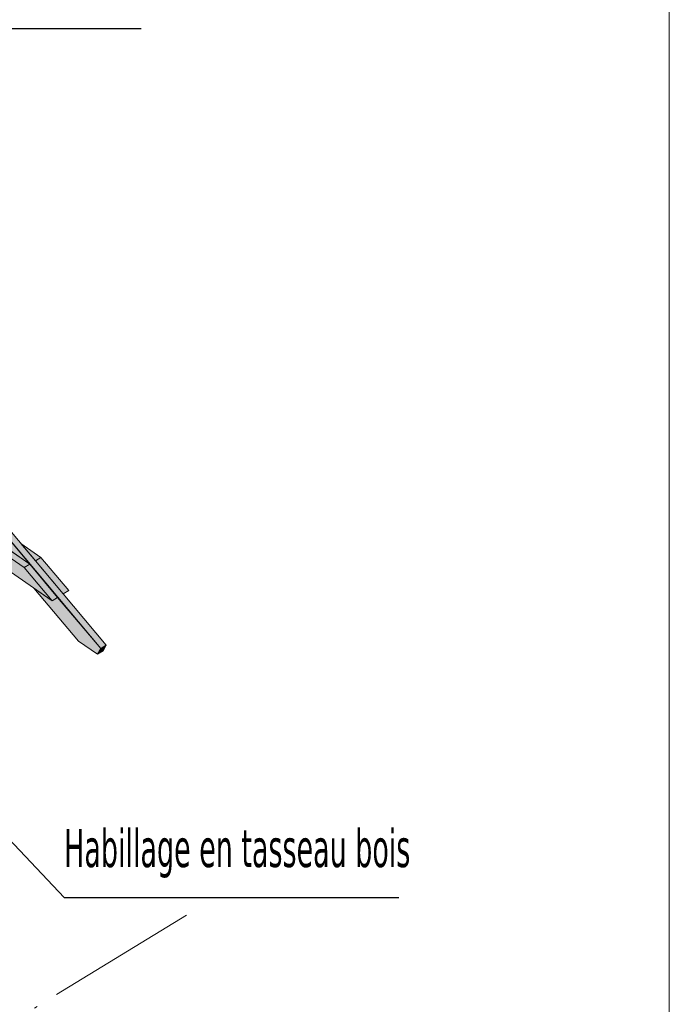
# Model space of a CAD drawing. Header units: millimetres. Extents: x 0 to 1517, y -116 to 725.
# Tile 342 of 501: x 941 to 984, y 571 to 636. Entities that reach past the tile are written whole.
import ezdxf

# ---------------------------------------------------------------- set-up
doc = ezdxf.new("R2010")
doc.units = ezdxf.units.MM
doc.linetypes.add('CADWORK_5', pattern=[13.2, 10, -1.5, 0.2, -1.5])
doc.layers.add('Ech.1_100', color=7, linetype='Continuous')
doc.styles.add('tahoma-', font='txt', dxfattribs={"height": 1})
doc.dimstyles.new('ISO-25', dxfattribs={"dimtxt": 2.5, "dimasz": 2.5, "dimexe": 1.25, "dimexo": 0.625, "dimtad": 1, "dimtxsty": 'Standard', "dimcen": 2.5, "dimadec": 0, "dimazin": 0, "dimtfac": 1, "dimtmove": 0, "dimatfit": 3, "dimfxl": 1, "dimarcsym": 0})

msp = doc.modelspace()

# ---------------------------------------------------------------- hatches: boundary and pattern name
at = {"layer": 'Ech.1_100', "linetype": 'Continuous', "lineweight": 5, "true_color": 0xd4c4b3, "transparency": 33554687}
for points in [[(938.103, 605.149), (937.739, 604.927), (946.345, 594.687), (946.709, 594.909), (938.103, 605.149)], [(939.186, 601.954), (941.69, 600.225), (937.739, 604.927), (937.739, 603.676), (939.186, 601.954)], [(937.739, 602.953), (937.718, 602.94), (937.718, 602.494), (941.326, 600.003), (941.69, 600.225), (937.739, 602.953)], [(937.718, 601.582), (943.153, 597.829), (941.326, 600.003), (937.718, 602.494), (937.718, 601.582)], [(942.054, 600.448), (942.419, 600.67), (941.106, 601.577), (942.054, 600.448)], [(943.881, 598.274), (944.246, 598.496), (942.419, 600.67), (942.054, 600.448), (943.881, 598.274)], [(943.153, 597.829), (943.517, 598.051), (941.69, 600.225), (941.326, 600.003), (943.153, 597.829)], [(943.517, 598.051), (943.153, 597.829), (941.962, 598.651), (944.882, 595.177), (946.134, 594.312), (946.345, 594.687), (943.517, 598.051)], [(946.134, 594.312), (946.498, 594.535), (946.709, 594.909), (946.345, 594.687), (946.134, 594.312)]]:
    msp.add_hatch(color=9, dxfattribs=at).paths.add_polyline_path(points)

# ---------------------------------------------------------------- linework, layer by layer
at = {"layer": 'Ech.1_100', "color": 7, "linetype": 'Continuous', "lineweight": 5}
for points in [[(983.702, 464.855), (983.702, 719.38), (672.196, 719.38), (672.196, 464.855), (983.702, 464.855)], [(938.103, 605.149), (937.739, 604.927), (946.345, 594.687), (946.709, 594.909), (938.103, 605.149)], [(939.186, 601.954), (941.69, 600.225), (937.739, 604.927), (937.739, 603.676), (939.186, 601.954)], [(937.739, 602.953), (937.718, 602.94), (937.718, 602.494), (941.326, 600.003), (941.69, 600.225), (937.739, 602.953)], [(937.718, 601.582), (943.153, 597.829), (941.326, 600.003), (937.718, 602.494), (937.718, 601.582)], [(942.054, 600.448), (942.419, 600.67), (941.106, 601.577), (942.054, 600.448)], [(943.881, 598.274), (944.246, 598.496), (942.419, 600.67), (942.054, 600.448), (943.881, 598.274)], [(943.153, 597.829), (943.517, 598.051), (941.69, 600.225), (941.326, 600.003), (943.153, 597.829)], [(943.517, 598.051), (943.153, 597.829), (941.962, 598.651), (944.882, 595.177), (946.134, 594.312), (946.345, 594.687), (943.517, 598.051)], [(946.134, 594.312), (946.498, 594.535), (946.709, 594.909), (946.345, 594.687), (946.134, 594.312)]]:
    msp.add_lwpolyline(points, close=True, dxfattribs=at)
at = {"layer": 'Ech.1_100', "color": 7, "linetype": 'CADWORK_5', "lineweight": 5}
msp.add_lwpolyline([(951.976, 577.186), (938.468, 568.935)], dxfattribs=at)

# ---------------------------------------------------------------- texts
at = {"layer": 'Ech.1_100', "linetype": 'Continuous', "insert": (943.946, 582.848), "char_height": 2.5, "attachment_point": 1, "style": 'tahoma-'}
msp.add_mtext('\\C36;\\fTahoma|b0|i0;\\W0.600000;Habillage en tasseau bois', dxfattribs=at)

# ---------------------------------------------------------------- leaders
at = {"layer": 'Ech.1_100', "color": 7, "linetype": 'Continuous', "lineweight": 5, "has_arrowhead": 0}
for points in [[(916.772, 624.587), (927.007, 635.396), (948.997, 635.396)], [(933.711, 589.157), (943.946, 578.348), (965.937, 578.348)]]:
    msp.add_leader(points, dimstyle='ISO-25', dxfattribs=at)

doc.saveas('drawing.dxf')
